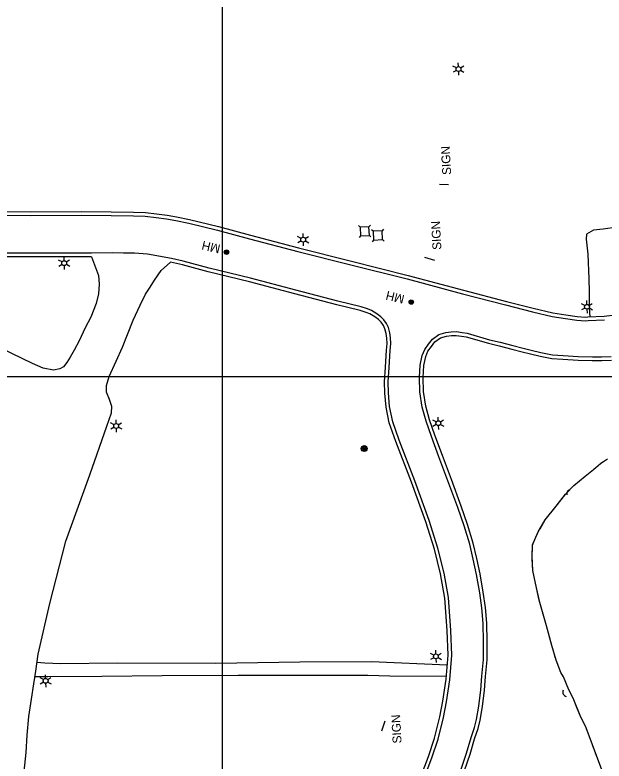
# Model space of a CAD drawing. Extents: x 353423 to 364002, y 127000 to 201942.
# Drawn here: x 360859 to 361259, y 160239 to 160745 of the extents above; entities that cross this region are included whole.
import ezdxf

# ---------------------------------------------------------------- set-up
doc = ezdxf.new("R2010")
doc.units = 0
for name, color, linetype in [('E_DTM_SlopeBottom', 7, 'Continuous'), ('E_LAND_BrushLine', 7, 'Continuous'), ('E_LAND_TreeLine', 7, 'Continuous'), ('E_MISCPROP', 7, 'Continuous'), ('E_SGN', 7, 'Continuous'), ('E_STRUCT_WingWall', 7, 'Continuous'), ('E_UTL_ETransformer', 7, 'Continuous')]:
    doc.layers.add(name, color=color, linetype=linetype)

msp = doc.modelspace()

# ---------------------------------------------------------------- linework, layer by layer
at = {"layer": 'E_DTM_SlopeBottom'}
for centre, radius, start, end in [((361235.93, 160420.63), 2.39, 97.7957, 204.0352), ((361233.81, 160285.85), 2.91, 153.4335, 259.673)]:
    msp.add_arc(centre, radius, start, end, dxfattribs=at)
at = {"layer": 'E_LAND_BrushLine'}
for p, q in [((361160.04, 160710.05), (361159.98, 160712.57)), ((361158.64, 160709.24), (361156.34, 160710.48)), ((361158.72, 160707.54), (361156.48, 160706.22)), ((361161.53, 160709.24), (361163.64, 160710.6)), ((361161.57, 160707.61), (361163.83, 160706.36)), ((361160.12, 160706.77), (361160.19, 160704.17)), ((361153.41, 160629.79), (361147.23, 160630.04)), ((361054.64, 160594.34), (361054.58, 160596.86)), ((361053.24, 160593.53), (361050.94, 160594.77)), ((361053.32, 160591.83), (361051.09, 160590.51)), ((361054.73, 160591.07), (361054.79, 160588.46)), ((361056.13, 160593.54), (361058.24, 160594.89)), ((361056.17, 160591.9), (361058.43, 160590.66)), ((360892.44, 160578.45), (360892.38, 160580.97)), ((360891.04, 160577.64), (360888.74, 160578.88)), ((360891.12, 160575.94), (360888.88, 160574.62)), ((360893.93, 160577.65), (360896.04, 160579.01)), ((360893.97, 160576.01), (360896.23, 160574.77)), ((361144.05, 160578.52), (361137.22, 160580.61)), ((360892.52, 160575.18), (360892.59, 160572.58)), ((361247.24, 160548.85), (361247.17, 160551.37)), ((361245.83, 160548.04), (361243.53, 160549.28)), ((361245.91, 160546.34), (361243.68, 160545.02)), ((361247.32, 160545.57), (361247.39, 160542.97)), ((361248.73, 160548.04), (361250.84, 160549.4)), ((361248.77, 160546.41), (361251.03, 160545.16)), ((360927.73, 160468.01), (360927.67, 160470.53)), ((361144.93, 160469.1), (361142.63, 160470.34)), ((361146.34, 160469.91), (361146.27, 160472.43)), ((361147.83, 160469.11), (361149.93, 160470.46)), ((360926.33, 160467.2), (360924.03, 160468.44)), ((360926.41, 160465.5), (360924.17, 160464.18)), ((360927.81, 160464.74), (360927.88, 160462.14)), ((360929.22, 160467.21), (360931.33, 160468.57)), ((360929.26, 160465.57), (360931.52, 160464.33)), ((361145.01, 160467.4), (361142.78, 160466.08)), ((361146.42, 160466.64), (361146.48, 160464.03)), ((361147.87, 160467.47), (361150.12, 160466.23)), ((361144.71, 160311.75), (361144.64, 160314.27)), ((361143.3, 160310.94), (361141, 160312.18)), ((361143.38, 160309.24), (361141.15, 160307.92)), ((361144.79, 160308.47), (361144.85, 160305.87)), ((361146.2, 160310.95), (361148.3, 160312.3)), ((361146.24, 160309.31), (361148.5, 160308.06)), ((360879.82, 160295.17), (360879.75, 160297.69)), ((360878.41, 160294.36), (360876.11, 160295.6)), ((360878.49, 160292.66), (360876.26, 160291.34)), ((360881.31, 160294.37), (360883.41, 160295.72)), ((360881.35, 160292.73), (360883.61, 160291.49)), ((360879.9, 160291.9), (360879.97, 160289.29)), ((361110.09, 160266.2), (361107.96, 160259.32))]:
    msp.add_line(p, q, dxfattribs=at)
for centre, radius in [((361160.1, 160708.41), 1.64), ((361054.71, 160592.7), 1.64), ((360892.5, 160576.81), 1.64), ((361247.3, 160547.21), 1.64), ((361146.4, 160468.27), 1.64), ((360927.79, 160466.37), 1.64), ((361096.1, 160451.05), 2.02), ((361096.09, 160451.05), 1.52), ((361096.13, 160451.06), 1.01), ((361096.12, 160451.06), 0.502), ((361144.77, 160310.11), 1.64), ((360879.88, 160293.53), 1.64)]:
    msp.add_circle(centre, radius, dxfattribs=at)
at = {"layer": 'E_LAND_TreeLine'}
for p, q in [((361000, 159500), (361000, 162000)), ((358500, 160500), (362500, 160500)), ((359500, 160500), (362500, 160500)), ((361000, 157500), (361000, 160500))]:
    msp.add_line(p, q, dxfattribs=at)
at = {"layer": 'E_MISCPROP'}
for points in [[(361461.73, 160701.68), (361448.42, 160714.88), (361419.42, 160742.27), (361388.52, 160708.08), (361349.87, 160664.39), (361315.18, 160630.73), (361293.81, 160611.53), (361284.09, 160606.27), (361277.75, 160604.27), (361267.94, 160601.2), (361258.25, 160599.86), (361251.69, 160599.07), (361246.95, 160596.49), (361246.84, 160592.99), (361248, 160582.85), (361248.5, 160566.13), (361248.82, 160557.3), (361248.81, 160546.56), (361249.16, 160540.36)], [(360830.32, 160611.73), (360869.72, 160611.65), (360904.16, 160611.74), (360924.37, 160611.62), (360939.53, 160611.47), (360947.7, 160611.08), (360955.22, 160610.32), (360962.38, 160609.27), (360968.79, 160608.25), (360977.62, 160606.34), (360997.24, 160601.56), (361018.93, 160595.77), (361051.59, 160587.21), (361086.67, 160578.4), (361126.01, 160568.52), (361163.45, 160558.49), (361192.74, 160550.88), (361210.89, 160546.15), (361224.17, 160543.14), (361233.05, 160541.72), (361240.71, 160540.64), (361246.37, 160540.25), (361247.94, 160540.3), (361258.9, 160540.85), (361272.25, 160542.33)], [(360830.32, 160609.23), (360869.72, 160609.15), (360904.15, 160609.24), (360924.35, 160609.12), (360939.45, 160608.97), (360947.52, 160608.59), (360954.91, 160607.84), (360962.01, 160606.79), (360968.33, 160605.8), (360977.06, 160603.9), (360996.62, 160599.14), (361018.29, 160593.36), (361050.97, 160584.79), (361086.06, 160575.97), (361125.38, 160566.1), (361162.81, 160556.08), (361192.11, 160548.46), (361210.3, 160543.73), (361223.7, 160540.69), (361232.68, 160539.25), (361240.45, 160538.15), (361246.32, 160537.75), (361248.04, 160537.8), (361259.1, 160538.36)], [(360911.14, 160583.5), (360878.13, 160583.54), (360848.9, 160583.54), (360821.45, 160583.07)], [(360911.14, 160581), (360878.13, 160581.04), (360848.92, 160581.04), (360821.49, 160580.57)], [(360911.14, 160581), (360915.74, 160568.33), (360916.15, 160562.43), (360915.83, 160555.96), (360914.15, 160549.38), (360910.51, 160540.26), (360906.79, 160532.98), (360902.68, 160524.06), (360899.34, 160517.77), (360896.63, 160513.05), (360894.32, 160509.31), (360892.08, 160506.38), (360889.44, 160505.1), (360885.21, 160504.2), (360878.22, 160505.65), (360871.04, 160508.71), (360849.93, 160518.97)], [(360965.28, 160579.87), (360949.14, 160582.93), (360940.26, 160583.52), (360932.77, 160583.61), (360925.35, 160583.76), (360911.14, 160583.5)], [(360865.43, 160231.95), (360866.75, 160244.96), (360867.42, 160256.79), (360868.53, 160269.25), (360870.23, 160281.05), (360871.99, 160291.48), (360873.17, 160299.99), (360874.79, 160311.53), (360882.82, 160345.9), (360893.56, 160388.28), (360909.9, 160433.29), (360921.47, 160466.31), (360924.66, 160475.23), (360924.84, 160479.59), (360923.35, 160484.27), (360921.16, 160489.32), (360921.17, 160493.8), (360923.08, 160499.83), (360927.68, 160510.43), (360932.07, 160519.71), (360935.37, 160528.31), (360939.33, 160538.12), (360943.99, 160548.36), (360947.69, 160555.73), (360950.76, 160560.48), (360953.84, 160565.23), (360958.39, 160571.79), (360964.74, 160577.43)], [(361132.91, 160224.37), (361139.66, 160242.13), (361143.82, 160254.73), (361147.55, 160269.11), (361149.51, 160279.64), (361151.68, 160294.57), (361153, 160311.01), (361152.52, 160327.64), (361150.74, 160349.69), (361147.91, 160366.02), (361143.77, 160382.77), (361137.92, 160401.39), (361128.11, 160428.21), (361117.61, 160455.79), (361113.16, 160468.49), (361110.92, 160479.1), (361110.04, 160488.65), (361109.93, 160496.39), (361110.46, 160506.14), (361111.25, 160517.82), (361111.63, 160522.26), (361111.44, 160525.95), (361111.02, 160529.02), (361110.13, 160532.23), (361109.12, 160534.52), (361107.56, 160536.73), (361105.71, 160538.57), (361103.28, 160540.34), (361099.99, 160542.39), (361097.42, 160543.35), (361093.32, 160544.68), (361077.63, 160548.48), (361049.07, 160556.05), (361018.32, 160564.09), (360990.21, 160571), (360972.69, 160575.7), (360964.74, 160577.43)], [(361135.23, 160223.45), (361142.02, 160241.3), (361146.22, 160254.03), (361149.99, 160268.57), (361151.97, 160279.23), (361154.16, 160294.29), (361155.51, 160310.94), (361155.02, 160327.77), (361153.22, 160350), (361150.36, 160366.53), (361146.17, 160383.45), (361140.28, 160402.2), (361130.46, 160429.09), (361119.95, 160456.65), (361115.57, 160469.16), (361113.39, 160479.47), (361112.54, 160488.78), (361112.44, 160496.33), (361112.95, 160505.99), (361113.74, 160517.62), (361114.14, 160522.22), (361113.93, 160526.18), (361113.47, 160529.53), (361112.49, 160533.07), (361111.31, 160535.76), (361109.48, 160538.35), (361107.34, 160540.48), (361104.67, 160542.41), (361101.1, 160544.65), (361098.24, 160545.71), (361094, 160547.08), (361078.24, 160550.9), (361049.71, 160558.47), (361018.93, 160566.51), (360990.84, 160573.42), (360973.28, 160578.13), (360965.28, 160579.87)], [(361161.88, 160233.54), (361165.56, 160244.49), (361168.65, 160255.03), (361171.08, 160261.97), (361172.37, 160267.4), (361173.9, 160276.42), (361175.16, 160287.42), (361175.97, 160296.72), (361176.97, 160307.91), (361177.02, 160320.15), (361176.76, 160332.41), (361175.93, 160342.99), (361174.49, 160353.26), (361172.33, 160365.68), (361170.12, 160376.03), (361167.75, 160386.26), (361163.95, 160398.76), (361159.62, 160411.18), (361152.93, 160429.12), (361146.84, 160445.53), (361141.68, 160459.21), (361138.14, 160469.71), (361135.38, 160479.2), (361133.83, 160489.57), (361133.57, 160499.28), (361134.06, 160507.66), (361135.52, 160514.17), (361137.18, 160518.34), (361139.71, 160521.84), (361142.38, 160525.26), (361146.78, 160528.32), (361151.47, 160529.83), (361155.11, 160530.25), (361158.66, 160530.34), (361162.62, 160529.84), (361165.93, 160529.28), (361181.05, 160524.87), (361188.42, 160523.09), (361196.98, 160520.94), (361203.9, 160519.08), (361209.5, 160517.67), (361215.96, 160516.2), (361223.84, 160514.71), (361231.09, 160514.08), (361241.43, 160513.57), (361250.97, 160513.19), (361257.23, 160513.2), (361263.71, 160513.51)], [(361164.23, 160232.71), (361167.94, 160243.74), (361171.03, 160254.26), (361173.48, 160261.27), (361174.82, 160266.9), (361176.38, 160276.06), (361177.65, 160287.17), (361178.46, 160296.5), (361179.47, 160307.8), (361179.52, 160320.17), (361179.26, 160332.53), (361178.42, 160343.26), (361176.96, 160353.64), (361174.79, 160366.16), (361172.56, 160376.57), (361170.16, 160386.9), (361166.32, 160399.53), (361161.97, 160412.03), (361155.27, 160429.99), (361149.18, 160446.41), (361144.04, 160460.05), (361140.52, 160470.46), (361137.83, 160479.73), (361136.33, 160489.79), (361136.08, 160499.24), (361136.54, 160507.31), (361137.91, 160513.43), (361139.39, 160517.13), (361141.7, 160520.34), (361144.12, 160523.42), (361147.91, 160526.05), (361152, 160527.38), (361155.28, 160527.75), (361158.54, 160527.83), (361162.25, 160527.37), (361165.37, 160526.84), (361180.41, 160522.46), (361187.82, 160520.67), (361196.35, 160518.52), (361203.27, 160516.67), (361208.91, 160515.24), (361215.45, 160513.76), (361223.5, 160512.23), (361230.92, 160511.59), (361241.32, 160511.07), (361250.92, 160510.69), (361257.29, 160510.7), (361263.9, 160511.01)], [(361152.45, 160304.09), (361101.1, 160306.34), (361052.35, 160306.17), (360995.31, 160305.37), (360928.46, 160305.49), (360890.15, 160305.13), (360879.27, 160305.48), (360874.01, 160305.97)], [(360872.67, 160296.39), (360881.4, 160296.58), (360918.02, 160296.62), (360959.09, 160297.19), (361010.66, 160297.3), (361063.21, 160297.48), (361098.47, 160297.44), (361113.48, 160296.96), (361151.85, 160296.64)]]:
    msp.add_lwpolyline(points, dxfattribs=at)
at = {"layer": 'E_SGN'}
for p, q in [((361093.29, 160601.2), (361092.17, 160602.21)), ((361100.28, 160602.64), (361099.28, 160601.52)), ((361102.21, 160598.41), (361101.09, 160599.42)), ((361109.2, 160599.84), (361108.2, 160598.73)), ((361093.6, 160595.21), (361092.6, 160594.1)), ((361100.71, 160594.53), (361099.6, 160595.53)), ((361102.52, 160592.42), (361101.52, 160591.31)), ((361109.63, 160591.74), (361108.51, 160592.74))]:
    msp.add_line(p, q, dxfattribs=at)
for points in [[(361099.6, 160595.53), (361099.28, 160601.52), (361093.29, 160601.2), (361093.6, 160595.21)], [(361108.51, 160592.74), (361108.2, 160598.73), (361102.21, 160598.41), (361102.52, 160592.42)]]:
    msp.add_lwpolyline(points, close=True, dxfattribs=at)
at = {"layer": 'E_STRUCT_WingWall'}
for points in [[(361258.1, 160231.31), (361251.03, 160250.14), (361246.82, 160261.58), (361242.74, 160270.07), (361237.99, 160281.67), (361235.01, 160287.35), (361231.29, 160296.27), (361229.57, 160299.2), (361226.33, 160307.61), (361223.42, 160317.59), (361219.86, 160330.83), (361215.24, 160346.71), (361212.35, 160359.87), (361210.6, 160368.43), (361210.03, 160378.07), (361210.43, 160385.87), (361214.27, 160394.63), (361219.02, 160402.61), (361226.44, 160412.01), (361232.8, 160420.02), (361238.32, 160426.05), (361246.1, 160432.38), (361251.65, 160436.77), (361256.45, 160440.87), (361261.15, 160444.07)], [(361256.53, 160440.92), (361258.15, 160442.02)], [(361232.36, 160419.47), (361232.8, 160420.02), (361238.32, 160426.05), (361246.1, 160432.38), (361251.65, 160436.77), (361253.53, 160438.38)], [(361215.46, 160396.63), (361219.02, 160402.61), (361226.44, 160412.01), (361232.36, 160419.47)], [(361212.84, 160391.37), (361213.63, 160393.17)], [(361210.48, 160385.98), (361211.27, 160387.77)], [(361210.13, 160380.11), (361210.23, 160382.07)], [(361214.91, 160348.2), (361212.35, 160359.87), (361210.6, 160368.43), (361210.14, 160376.19)], [(361222.56, 160320.78), (361219.86, 160330.83), (361215.24, 160346.71), (361214.91, 160348.2)], [(361224.14, 160315.11), (361223.59, 160316.99)], [(361225.79, 160309.46), (361225.24, 160311.34)], [(361227.75, 160303.91), (361227.05, 160305.74)], [(361240.97, 160274.39), (361237.99, 160281.67), (361235.01, 160287.35), (361231.29, 160296.27), (361229.57, 160299.2), (361229.17, 160300.25)], [(361251.8, 160248.1), (361251.03, 160250.14), (361246.82, 160261.58), (361242.74, 160270.07), (361240.97, 160274.39)], [(361253.87, 160242.58), (361253.18, 160244.42)]]:
    msp.add_lwpolyline(points, dxfattribs=at)
at = {"layer": 'E_UTL_ETransformer'}
for centre, radius in [((361002.68, 160584.26), 1.5), ((361002.67, 160584.26), 1.22), ((361002.68, 160584.28), 0.968), ((361002.71, 160584.28), 0.605), ((361128.02, 160550.4), 1.5), ((361128.02, 160550.4), 1.22), ((361128.03, 160550.42), 0.968), ((361128.06, 160550.42), 0.605)]:
    msp.add_circle(centre, radius, dxfattribs=at)

# ---------------------------------------------------------------- texts
at = {"layer": 'E_LAND_BrushLine'}
for p in [(361155.17, 160636.77), (361148.51, 160585.96), (361121.48, 160251.24)]:
    msp.add_text('SIGN', height=6, rotation=93.0278, dxfattribs=at).set_placement(p)
at = {"layer": 'E_UTL_ETransformer'}
for rotation, p in [(166.7792, (360998.89, 160589.17)), (166.0158, (361123.85, 160555.01))]:
    msp.add_text('MH', height=6, rotation=rotation, dxfattribs=at).set_placement(p)

doc.saveas('drawing.dxf')
